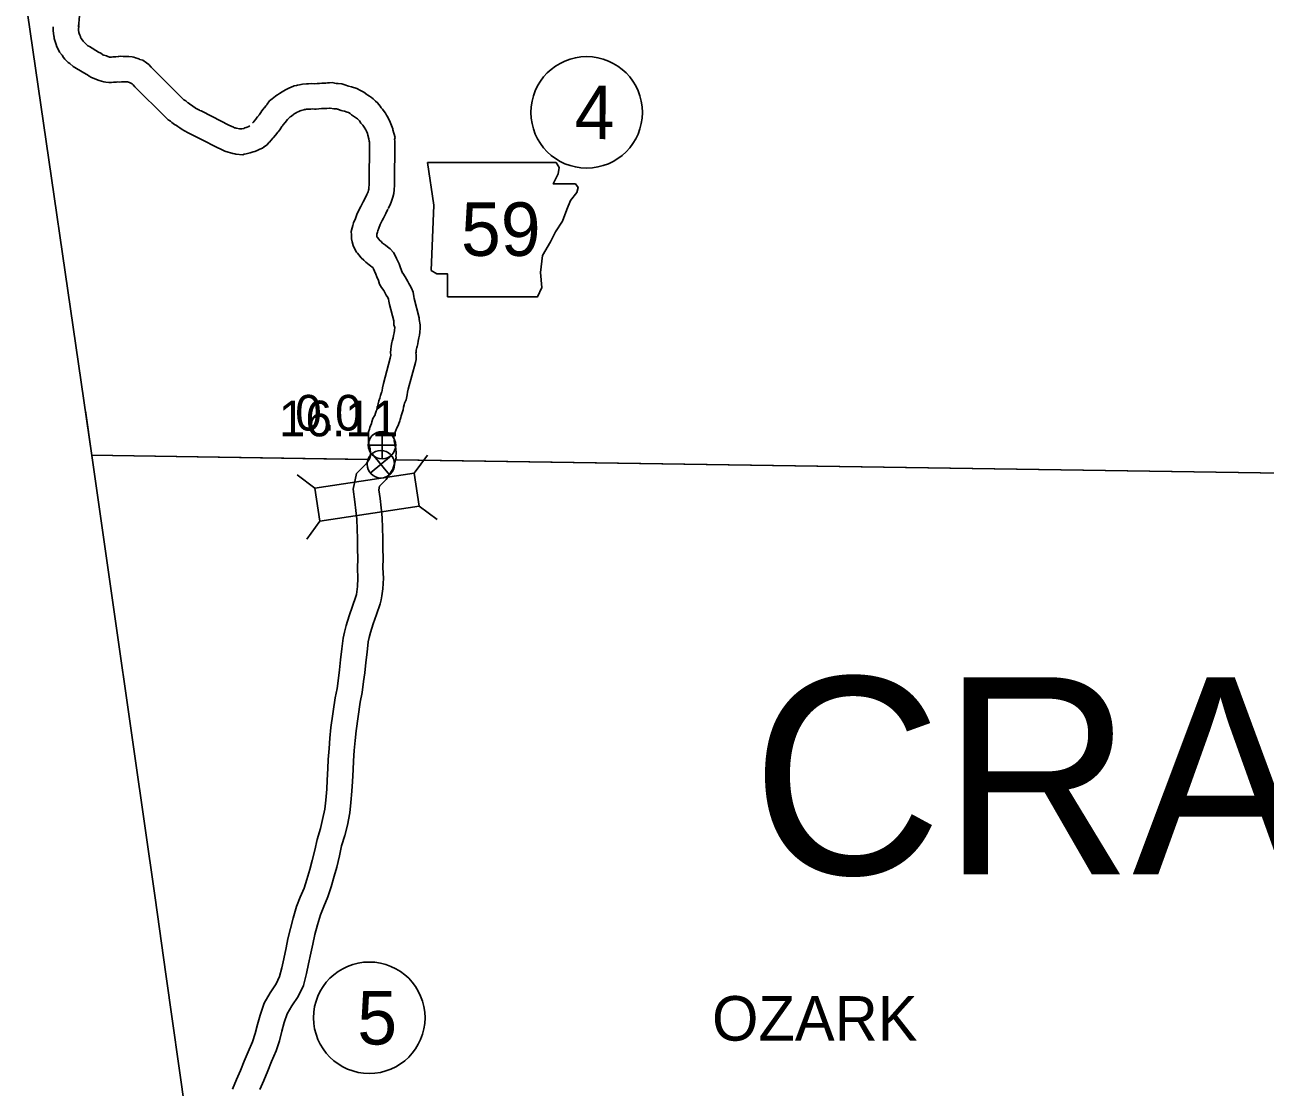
# Model space of a CAD drawing. Extents: x -939622 to -934245, y 1383184 to 1385301.
# Drawn here: x -936477.48 to -936433.43, y 1384765.79 to 1384803.53 of the extents above; entities that cross this region are included whole.
import ezdxf

# ---------------------------------------------------------------- set-up
doc = ezdxf.new("R2010")
doc.units = 0
for name, color, linetype in [('1', 7, 'Continuous'), ('10', 7, 'Continuous'), ('2', 7, 'Continuous'), ('21', 7, 'Continuous'), ('25', 7, 'Continuous'), ('26', 7, 'Continuous'), ('27', 7, 'Continuous'), ('Default', 7, 'Continuous'), ('Level 1', 7, 'Continuous'), ('Level 10', 7, 'Continuous'), ('Level 2', 7, 'Continuous'), ('Level 20', 7, 'Continuous'), ('Level 25', 7, 'Continuous'), ('Level 26', 7, 'Continuous'), ('Level 27', 7, 'Continuous'), ('Level 8', 7, 'Continuous')]:
    doc.layers.add(name, color=color, linetype=linetype)

msp = doc.modelspace()

# ---------------------------------------------------------------- linework, layer by layer
at = {"layer": '1'}
msp.add_lwpolyline([(-936477.479, 1384804.608), (-936475.094, 1384788.225)], dxfattribs=at)
at = {"layer": '10'}
for points in [[(-936476.468, 1384803.456), (-936476.467, 1384803.438), (-936476.467, 1384803.425), (-936476.47, 1384803.395), (-936476.471, 1384803.315), (-936476.462, 1384803.229), (-936476.449, 1384803.126), (-936476.442, 1384803.101), (-936476.435, 1384803.04), (-936476.398, 1384802.93), (-936476.374, 1384802.863), (-936476.363, 1384802.83), (-936476.338, 1384802.746), (-936476.299, 1384802.666), (-936476.245, 1384802.554), (-936476.158, 1384802.446), (-936476.106, 1384802.369), (-936476.053, 1384802.31), (-936476.017, 1384802.267), (-936475.943, 1384802.183), (-936475.884, 1384802.147), (-936475.756, 1384802.041), (-936475.644, 1384801.976), (-936475.303, 1384801.773), (-936475.253, 1384801.746), (-936475.196, 1384801.707), (-936475.108, 1384801.656), (-936474.834, 1384801.543), (-936474.758, 1384801.523), (-936474.669, 1384801.501), (-936474.598, 1384801.491), (-936474.501, 1384801.477), (-936474.396, 1384801.476), (-936474.33, 1384801.483), (-936474.266, 1384801.486), (-936474.219, 1384801.493), (-936474.173, 1384801.497), (-936474.17, 1384801.497), (-936474.102, 1384801.491), (-936474.039, 1384801.502), (-936473.977, 1384801.498), (-936473.913, 1384801.502), (-936473.871, 1384801.504), (-936473.867, 1384801.504), (-936473.831, 1384801.498), (-936473.799, 1384801.492), (-936473.76, 1384801.474), (-936473.688, 1384801.444), (-936473.669, 1384801.431), (-936473.633, 1384801.394), (-936473.569, 1384801.328), (-936472.496, 1384800.254), (-936472.385, 1384800.153), (-936472.308, 1384800.103), (-936472.253, 1384800.055), (-936472.161, 1384799.988), (-936472.092, 1384799.951), (-936472.04, 1384799.916), (-936471.978, 1384799.866), (-936471.894, 1384799.806), (-936471.808, 1384799.759), (-936471.766, 1384799.737), (-936471.721, 1384799.71), (-936471.654, 1384799.675), (-936471.602, 1384799.652), (-936471.226, 1384799.467), (-936470.621, 1384799.155), (-936470.547, 1384799.121), (-936470.475, 1384799.084), (-936470.373, 1384799.034), (-936470.261, 1384798.998), (-936470.18, 1384798.977), (-936470.122, 1384798.965), (-936470.091, 1384798.954), (-936470.023, 1384798.941), (-936469.982, 1384798.931), (-936469.741, 1384798.904), (-936469.693, 1384798.932), (-936469.62, 1384798.944), (-936469.568, 1384798.958), (-936469.474, 1384798.977), (-936469.406, 1384798.999), (-936469.364, 1384799.011), (-936469.315, 1384799.027), (-936469.231, 1384799.059), (-936469.131, 1384799.104), (-936469.042, 1384799.15), (-936468.976, 1384799.197)], [(-936475.532, 1384803.848), (-936475.571, 1384803.444)], [(-936475.57, 1384803.521), (-936475.566, 1384803.466), (-936475.567, 1384803.371), (-936475.57, 1384803.349), (-936475.568, 1384803.333), (-936475.558, 1384803.256), (-936475.547, 1384803.223), (-936475.524, 1384803.158), (-936475.507, 1384803.107), (-936475.497, 1384803.076), (-936475.489, 1384803.059), (-936475.479, 1384803.039), (-936475.43, 1384802.978), (-936475.411, 1384802.949), (-936475.282, 1384802.817), (-936475.24, 1384802.782), (-936475.185, 1384802.75), (-936474.859, 1384802.556), (-936474.785, 1384802.516), (-936474.717, 1384802.469), (-936474.71, 1384802.465), (-936474.671, 1384802.449), (-936474.576, 1384802.422), (-936474.535, 1384802.395), (-936474.499, 1384802.386), (-936474.474, 1384802.382), (-936474.435, 1384802.377), (-936474.395, 1384802.381), (-936474.351, 1384802.383), (-936474.321, 1384802.387), (-936474.241, 1384802.394), (-936474.166, 1384802.399), (-936474.144, 1384802.397), (-936474.071, 1384802.41), (-936473.987, 1384802.401), (-936473.976, 1384802.4), (-936473.961, 1384802.401), (-936473.884, 1384802.404), (-936473.786, 1384802.403), (-936473.672, 1384802.384), (-936473.613, 1384802.372), (-936473.545, 1384802.358), (-936473.469, 1384802.33), (-936473.404, 1384802.301), (-936473.398, 1384802.299), (-936473.284, 1384802.276), (-936473.159, 1384802.172), (-936473.078, 1384802.113), (-936472.99, 1384802.022), (-936472.929, 1384801.961), (-936471.876, 1384800.906), (-936471.833, 1384800.867), (-936471.761, 1384800.821), (-936471.691, 1384800.759), (-936471.682, 1384800.753), (-936471.627, 1384800.723), (-936471.507, 1384800.642), (-936471.432, 1384800.582), (-936471.415, 1384800.57), (-936471.388, 1384800.555), (-936471.323, 1384800.522), (-936471.279, 1384800.494), (-936471.263, 1384800.486), (-936471.219, 1384800.466), (-936470.821, 1384800.271), (-936470.229, 1384799.965), (-936470.155, 1384799.931), (-936470.071, 1384799.888), (-936470.036, 1384799.871), (-936470.011, 1384799.863), (-936469.973, 1384799.853), (-936469.848, 1384799.827), (-936469.805, 1384799.826), (-936469.777, 1384799.834), (-936469.703, 1384799.849), (-936469.663, 1384799.862), (-936469.621, 1384799.874), (-936469.616, 1384799.875), (-936469.579, 1384799.889), (-936469.523, 1384799.915), (-936469.509, 1384799.922), (-936469.492, 1384799.934)], [(-936469.395, 1384800.041), (-936469.363, 1384800.07), (-936469.344, 1384800.093), (-936469.269, 1384800.183), (-936469.258, 1384800.196), (-936469.221, 1384800.253), (-936469.173, 1384800.304), (-936469.163, 1384800.318), (-936469.146, 1384800.345), (-936469.1, 1384800.416), (-936469.062, 1384800.468), (-936469.019, 1384800.528), (-936468.975, 1384800.572), (-936468.968, 1384800.581), (-936468.925, 1384800.648), (-936468.885, 1384800.687), (-936468.874, 1384800.702), (-936468.785, 1384800.823), (-936468.699, 1384800.892), (-936468.681, 1384800.906), (-936468.649, 1384800.936), (-936468.559, 1384801.007), (-936468.504, 1384801.039), (-936468.434, 1384801.092), (-936468.345, 1384801.148), (-936468.282, 1384801.182), (-936468.219, 1384801.219), (-936468.131, 1384801.26), (-936468.084, 1384801.282), (-936468.044, 1384801.301), (-936467.919, 1384801.356), (-936467.845, 1384801.366), (-936467.832, 1384801.37), (-936467.797, 1384801.378), (-936467.721, 1384801.398), (-936467.673, 1384801.405), (-936467.613, 1384801.419), (-936467.473, 1384801.43), (-936467.43, 1384801.427), (-936467.399, 1384801.429), (-936467.284, 1384801.44), (-936467.193, 1384801.433), (-936467.102, 1384801.438), (-936467.014, 1384801.446), (-936466.935, 1384801.452), (-936466.85, 1384801.456), (-936466.793, 1384801.453), (-936466.731, 1384801.461), (-936466.654, 1384801.464), (-936466.565, 1384801.473), (-936466.472, 1384801.45), (-936466.425, 1384801.444), (-936466.351, 1384801.44), (-936466.224, 1384801.424), (-936466.151, 1384801.404), (-936466.077, 1384801.384), (-936466.016, 1384801.359), (-936465.997, 1384801.353), (-936465.987, 1384801.35), (-936465.877, 1384801.321), (-936465.683, 1384801.263), (-936465.562, 1384801.198), (-936465.437, 1384801.13), (-936465.334, 1384801.053), (-936465.303, 1384801.03), (-936465.235, 1384800.997), (-936465.17, 1384800.939), (-936465.105, 1384800.896), (-936465.025, 1384800.819), (-936464.949, 1384800.755), (-936464.856, 1384800.633), (-936464.823, 1384800.583), (-936464.775, 1384800.529), (-936464.713, 1384800.444), (-936464.672, 1384800.383), (-936464.631, 1384800.318), (-936464.587, 1384800.24), (-936464.562, 1384800.185), (-936464.533, 1384800.13), (-936464.48, 1384800.005), (-936464.413, 1384799.832), (-936464.41, 1384799.794), (-936464.38, 1384799.682), (-936464.333, 1384799.526), (-936464.347, 1384799.453), (-936464.341, 1384799.404), (-936464.352, 1384797.826), (-936464.36, 1384797.665), (-936464.374, 1384797.537), (-936464.405, 1384797.403), (-936464.453, 1384797.267), (-936464.509, 1384797.136), (-936464.573, 1384796.998)], [(-936468.997, 1384799.183), (-936468.874, 1384799.259), (-936468.809, 1384799.34), (-936468.791, 1384799.357), (-936468.666, 1384799.501), (-936468.651, 1384799.519), (-936468.582, 1384799.602), (-936468.532, 1384799.66), (-936468.508, 1384799.698), (-936468.483, 1384799.725), (-936468.426, 1384799.801), (-936468.389, 1384799.857), (-936468.355, 1384799.91), (-936468.333, 1384799.941), (-936468.311, 1384799.963), (-936468.229, 1384800.062), (-936468.151, 1384800.166), (-936468.132, 1384800.192), (-936468.096, 1384800.218), (-936468.054, 1384800.259), (-936468.054, 1384800.259), (-936468.007, 1384800.287), (-936467.92, 1384800.352), (-936467.888, 1384800.372), (-936467.843, 1384800.397), (-936467.804, 1384800.42), (-936467.753, 1384800.443), (-936467.698, 1384800.468), (-936467.671, 1384800.481), (-936467.613, 1384800.497), (-936467.576, 1384800.506), (-936467.545, 1384800.514), (-936467.509, 1384800.519), (-936467.474, 1384800.527), (-936467.434, 1384800.524), (-936467.321, 1384800.532), (-936467.274, 1384800.537), (-936467.192, 1384800.53), (-936467.129, 1384800.535), (-936467.038, 1384800.541), (-936466.94, 1384800.549), (-936466.881, 1384800.553), (-936466.853, 1384800.555), (-936466.753, 1384800.55), (-936466.654, 1384800.564), (-936466.633, 1384800.564), (-936466.511, 1384800.547), (-936466.43, 1384800.543), (-936466.402, 1384800.539), (-936466.385, 1384800.535), (-936466.364, 1384800.529), (-936466.335, 1384800.517), (-936466.247, 1384800.487), (-936466.203, 1384800.476), (-936466.122, 1384800.455), (-936466.029, 1384800.427), (-936465.989, 1384800.406), (-936465.924, 1384800.37), (-936465.873, 1384800.332), (-936465.771, 1384800.256), (-936465.668, 1384800.189), (-936465.629, 1384800.152), (-936465.604, 1384800.131), (-936465.592, 1384800.114), (-936465.542, 1384800.037), (-936465.477, 1384799.964), (-936465.451, 1384799.927), (-936465.427, 1384799.892), (-936465.403, 1384799.854), (-936465.389, 1384799.83), (-936465.373, 1384799.794), (-936465.348, 1384799.747), (-936465.314, 1384799.666), (-936465.293, 1384799.612), (-936465.257, 1384799.478), (-936465.246, 1384799.392), (-936465.241, 1384799.353), (-936465.251, 1384797.853), (-936465.258, 1384797.738), (-936465.263, 1384797.686), (-936465.271, 1384797.653), (-936465.291, 1384797.597), (-936465.332, 1384797.501), (-936465.391, 1384797.371)], [(-936465.381, 1384797.393), (-936465.462, 1384797.237), (-936465.547, 1384797.069), (-936465.592, 1384796.984), (-936465.683, 1384796.792), (-936465.741, 1384796.642), (-936465.806, 1384796.493), (-936465.827, 1384796.4), (-936465.854, 1384796.315), (-936465.892, 1384796.189), (-936465.881, 1384796.062), (-936465.882, 1384795.995), (-936465.872, 1384795.921), (-936465.858, 1384795.815), (-936465.814, 1384795.685), (-936465.767, 1384795.578), (-936465.695, 1384795.453), (-936465.659, 1384795.411), (-936465.617, 1384795.351), (-936465.534, 1384795.25), (-936465.445, 1384795.171), (-936465.373, 1384795.1), (-936465.256, 1384795.005), (-936465.2, 1384794.965), (-936465.142, 1384794.922), (-936465.122, 1384794.907), (-936465.098, 1384794.858), (-936465.064, 1384794.773), (-936465.009, 1384794.67), (-936464.974, 1384794.571), (-936464.922, 1384794.443), (-936464.882, 1384794.313), (-936464.807, 1384794.2), (-936464.734, 1384794.093), (-936464.678, 1384793.997), (-936464.645, 1384793.922), (-936464.592, 1384793.835), (-936464.561, 1384793.777), (-936464.551, 1384793.715), (-936464.526, 1384793.595), (-936464.372, 1384793.007), (-936464.372, 1384792.993), (-936464.373, 1384792.868), (-936464.342, 1384792.78), (-936464.342, 1384792.772), (-936464.346, 1384792.682), (-936464.353, 1384792.652), (-936464.359, 1384792.601), (-936464.362, 1384792.588), (-936464.382, 1384792.492), (-936464.403, 1384792.41), (-936464.43, 1384792.291), (-936464.441, 1384792.237), (-936464.467, 1384792.109), (-936464.48, 1384791.99), (-936464.489, 1384791.891), (-936464.486, 1384791.791), (-936464.499, 1384791.69), (-936464.74, 1384790.79), (-936464.774, 1384790.631), (-936464.787, 1384790.54), (-936464.799, 1384790.485), (-936464.808, 1384790.466), (-936464.853, 1384790.358), (-936464.872, 1384790.269), (-936464.904, 1384790.173), (-936464.925, 1384790.058), (-936464.953, 1384789.965), (-936464.98, 1384789.872), (-936464.992, 1384789.826), (-936465, 1384789.801), (-936465.024, 1384789.734), (-936465.049, 1384789.648), (-936465.057, 1384789.631), (-936465.123, 1384789.536), (-936465.151, 1384789.421), (-936465.168, 1384789.37), (-936465.207, 1384789.276), (-936465.224, 1384789.221), (-936465.239, 1384789.167), (-936465.276, 1384789.068), (-936465.277, 1384788.966), (-936465.274, 1384788.898), (-936465.272, 1384788.871), (-936465.277, 1384788.787), (-936465.262, 1384788.63), (-936465.227, 1384788.546)], [(-936464.583, 1384796.976), (-936464.661, 1384796.827), (-936464.747, 1384796.655), (-936464.788, 1384796.579), (-936464.856, 1384796.436), (-936464.909, 1384796.3), (-936464.948, 1384796.21), (-936464.958, 1384796.165), (-936464.981, 1384796.093), (-936464.981, 1384796.049), (-936464.98, 1384796.039), (-936464.977, 1384796.018), (-936464.974, 1384796.01), (-936464.965, 1384795.989), (-936464.901, 1384795.897), (-936464.884, 1384795.876), (-936464.83, 1384795.828), (-936464.772, 1384795.772), (-936464.711, 1384795.722), (-936464.672, 1384795.694), (-936464.599, 1384795.64), (-936464.503, 1384795.566), (-936464.387, 1384795.435), (-936464.327, 1384795.331), (-936464.276, 1384795.226), (-936464.247, 1384795.154), (-936464.184, 1384795.034), (-936464.132, 1384794.892), (-936464.073, 1384794.743), (-936464.061, 1384794.704), (-936464.06, 1384794.702), (-936463.973, 1384794.574), (-936463.877, 1384794.41), (-936463.846, 1384794.341), (-936463.81, 1384794.282), (-936463.749, 1384794.169), (-936463.689, 1384794.032), (-936463.665, 1384793.873), (-936463.65, 1384793.801), (-936463.471, 1384793.119), (-936463.471, 1384793.055), (-936463.445, 1384792.867), (-936463.441, 1384792.771), (-936463.45, 1384792.579), (-936463.46, 1384792.521), (-936463.464, 1384792.502), (-936463.471, 1384792.451), (-936463.481, 1384792.403), (-936463.505, 1384792.29), (-936463.528, 1384792.198), (-936463.55, 1384792.102), (-936463.559, 1384792.06), (-936463.577, 1384791.972), (-936463.584, 1384791.9), (-936463.588, 1384791.86), (-936463.587, 1384791.814), (-936463.579, 1384791.638), (-936463.61, 1384791.531), (-936463.865, 1384790.579), (-936463.888, 1384790.474), (-936463.901, 1384790.38), (-936463.939, 1384790.207), (-936463.98, 1384790.113), (-936463.99, 1384790.089), (-936464.002, 1384790.029), (-936464.031, 1384789.945), (-936464.048, 1384789.85), (-936464.089, 1384789.71), (-936464.111, 1384789.636), (-936464.125, 1384789.58), (-936464.148, 1384789.509), (-936464.167, 1384789.456), (-936464.204, 1384789.327), (-936464.276, 1384789.177), (-936464.291, 1384789.155), (-936464.324, 1384789.056), (-936464.359, 1384788.971), (-936464.361, 1384788.965), (-936464.374, 1384788.921), (-936464.371, 1384788.872), (-936464.373, 1384788.836)], [(-936465.257, 1384788.66), (-936465.249, 1384788.595), (-936465.237, 1384788.543), (-936465.229, 1384788.504), (-936465.22, 1384788.463), (-936465.209, 1384788.394), (-936465.202, 1384788.362), (-936465.2, 1384788.331), (-936465.197, 1384788.307), (-936465.197, 1384788.304), (-936465.2, 1384788.258), (-936465.253, 1384788.088)], [(-936464.365, 1384788.777), (-936464.363, 1384788.758), (-936464.358, 1384788.737), (-936464.348, 1384788.692), (-936464.335, 1384788.631), (-936464.323, 1384788.556), (-936464.307, 1384788.48), (-936464.304, 1384788.42), (-936464.296, 1384788.366), (-936464.297, 1384788.273), (-936464.3, 1384788.231), (-936464.292, 1384788.139), (-936464.335, 1384788.009), (-936464.343, 1384787.981)]]:
    msp.add_lwpolyline(points, dxfattribs=at)
at = {"layer": '2'}
for points in [[(-936475.109, 1384788.237), (-936465.256, 1384788.089)], [(-936464.303, 1384788.074), (-936422.591, 1384787.448)]]:
    msp.add_lwpolyline(points, dxfattribs=at)
at = {"layer": '21'}
msp.add_lwpolyline([(-936463.178, 1384798.636), (-936462.949, 1384797.114), (-936463.051, 1384794.804), (-936462.848, 1384794.678), (-936462.467, 1384794.678), (-936462.467, 1384793.866), (-936459.27, 1384793.866), (-936459.118, 1384794.195), (-936459.168, 1384794.728), (-936459.092, 1384795.337), (-936458.813, 1384795.82), (-936458.635, 1384796.175), (-936458.382, 1384796.555), (-936458.229, 1384796.962), (-936458.102, 1384797.291), (-936457.874, 1384797.571), (-936457.823, 1384797.748), (-936457.925, 1384797.875), (-936458.712, 1384797.875), (-936458.534, 1384798.23), (-936458.509, 1384798.459), (-936458.614, 1384798.634)], close=True, dxfattribs=at)
at = {"layer": '26'}
for p, q in [((-936464.794, 1384788.105), (-936464.794, 1384789.08)), ((-936465.281, 1384788.593), (-936464.306, 1384788.593))]:
    msp.add_line(p, q, dxfattribs=at)
msp.add_circle((-936464.794, 1384788.593), 0.487, dxfattribs=at)
at = {"layer": '27'}
msp.add_circle((-936457.526, 1384800.416), 1.98, dxfattribs=at)
at = {"layer": 'Level 1'}
for points in [[(-936475.326, 1384789.817), (-936475.094, 1384788.225)], [(-936475.094, 1384788.225), (-936474.386, 1384783.251)], [(-936474.386, 1384783.251), (-936473.595, 1384777.714), (-936472.853, 1384772.51), (-936472.475, 1384769.8), (-936471.771, 1384764.881), (-936471.018, 1384759.584)]]:
    msp.add_lwpolyline(points, dxfattribs=at)
at = {"layer": 'Level 10'}
for points in [[(-936465.196, 1384788.269), (-936465.241, 1384788.113), (-936465.35, 1384787.938), (-936465.703, 1384787.583), (-936465.823, 1384787.034), (-936465.754, 1384786.581), (-936465.722, 1384786.276), (-936465.69, 1384785.968), (-936465.678, 1384785.614), (-936465.665, 1384785.276), (-936465.664, 1384784.915), (-936465.655, 1384784.574), (-936465.66, 1384784.224), (-936465.647, 1384783.876), (-936465.66, 1384783.579), (-936465.69, 1384783.381)], [(-936464.331, 1384788.021), (-936464.411, 1384787.742), (-936464.641, 1384787.375), (-936464.88, 1384787.135), (-936464.908, 1384787.005), (-936464.861, 1384786.696), (-936464.827, 1384786.371), (-936464.791, 1384786.031), (-936464.778, 1384785.646), (-936464.765, 1384785.294), (-936464.764, 1384784.929), (-936464.755, 1384784.58), (-936464.76, 1384784.234), (-936464.747, 1384783.873), (-936464.763, 1384783.493), (-936464.8, 1384783.247)], [(-936465.688, 1384783.39), (-936465.706, 1384783.288), (-936465.723, 1384783.217), (-936465.842, 1384782.88), (-936465.962, 1384782.535), (-936466.07, 1384782.189), (-936466.13, 1384781.958), (-936466.169, 1384781.742), (-936466.219, 1384781.359), (-936466.265, 1384780.972), (-936466.298, 1384780.616), (-936466.34, 1384780.316), (-936466.39, 1384779.952), (-936466.453, 1384779.621), (-936466.607, 1384778.56), (-936466.642, 1384778.187), (-936466.676, 1384777.817), (-936466.704, 1384777.43), (-936466.716, 1384777.109), (-936466.74, 1384776.698), (-936466.758, 1384776.372), (-936466.794, 1384775.985), (-936466.825, 1384775.666), (-936466.902, 1384775.296), (-936466.979, 1384774.975), (-936467.1, 1384774.589), (-936467.185, 1384774.205), (-936467.275, 1384773.837), (-936467.363, 1384773.525), (-936467.463, 1384773.164), (-936467.562, 1384772.864), (-936467.7, 1384772.539), (-936467.826, 1384772.207), (-936467.95, 1384771.796), (-936468.047, 1384771.431), (-936468.134, 1384771.062), (-936468.202, 1384770.738), (-936468.283, 1384770.348), (-936468.347, 1384770.03), (-936468.432, 1384769.716), (-936468.556, 1384769.459), (-936468.765, 1384769.146), (-936468.978, 1384768.769), (-936469.127, 1384768.351), (-936469.216, 1384768.014), (-936469.301, 1384767.697), (-936469.399, 1384767.4), (-936469.549, 1384767.05), (-936469.686, 1384766.715), (-936469.823, 1384766.379), (-936469.959, 1384766.062), (-936470.109, 1384765.716)], [(-936464.801, 1384783.238), (-936464.824, 1384783.106), (-936464.859, 1384782.961), (-936464.993, 1384782.582), (-936465.107, 1384782.253), (-936465.204, 1384781.943), (-936465.25, 1384781.765), (-936465.28, 1384781.603), (-936465.326, 1384781.247), (-936465.37, 1384780.877), (-936465.404, 1384780.513), (-936465.448, 1384780.194), (-936465.501, 1384779.807), (-936465.565, 1384779.471), (-936465.713, 1384778.453), (-936465.746, 1384778.105), (-936465.778, 1384777.743), (-936465.805, 1384777.379), (-936465.818, 1384777.065), (-936465.842, 1384776.647), (-936465.861, 1384776.306), (-936465.898, 1384775.901), (-936465.934, 1384775.529), (-936466.024, 1384775.099), (-936466.111, 1384774.735), (-936466.23, 1384774.357), (-936466.308, 1384774.002), (-936466.404, 1384773.607), (-936466.497, 1384773.282), (-936466.601, 1384772.902), (-936466.719, 1384772.547), (-936466.865, 1384772.204), (-936466.974, 1384771.916), (-936467.084, 1384771.551), (-936467.174, 1384771.212), (-936467.255, 1384770.866), (-936467.321, 1384770.553), (-936467.402, 1384770.167), (-936467.471, 1384769.825), (-936467.585, 1384769.4), (-936467.773, 1384769.012), (-936467.998, 1384768.674), (-936468.157, 1384768.394), (-936468.267, 1384768.084), (-936468.347, 1384767.784), (-936468.438, 1384767.44), (-936468.556, 1384767.081), (-936468.719, 1384766.702), (-936468.853, 1384766.375), (-936468.993, 1384766.031), (-936469.133, 1384765.705)]]:
    msp.add_lwpolyline(points, dxfattribs=at)
at = {"layer": 'Level 2'}
for points in [[(-936475.109, 1384788.237), (-936465.354, 1384788.09)], [(-936464.256, 1384788.074), (-936422.591, 1384787.448)]]:
    msp.add_lwpolyline(points, dxfattribs=at)
at = {"layer": 'Level 20'}
for p, q in [((-936463.652, 1384787.604), (-936463.182, 1384788.241)), ((-936467.176, 1384787.07), (-936467.813, 1384787.54)), ((-936463.474, 1384786.429), (-936462.836, 1384785.959)), ((-936466.998, 1384785.896), (-936467.468, 1384785.258))]:
    msp.add_line(p, q, dxfattribs=at)
msp.add_lwpolyline([(-936463.652, 1384787.604), (-936467.176, 1384787.07), (-936466.998, 1384785.896), (-936463.474, 1384786.429)], close=True, dxfattribs=at)
at = {"layer": 'Level 26'}
for p, q in [((-936465.212, 1384787.605), (-936464.46, 1384788.227)), ((-936464.525, 1384787.54), (-936465.147, 1384788.292))]:
    msp.add_line(p, q, dxfattribs=at)
msp.add_circle((-936464.836, 1384787.916), 0.488, dxfattribs=at)
at = {"layer": 'Level 27'}
msp.add_circle((-936465.247, 1384768.256), 1.98, dxfattribs=at)

# ---------------------------------------------------------------- texts
at = {"layer": '21'}
msp.add_text('59', height=1.9008, dxfattribs=at).set_placement((-936461.99, 1384795.318))
at = {"layer": '25'}
msp.add_text('16.11', height=1.2672, dxfattribs=at).set_placement((-936468.457, 1384788.908))
at = {"layer": '27'}
msp.add_text('4', height=1.901, rotation=359.9, dxfattribs=at).set_placement((-936457.953, 1384799.466))
at = {"layer": 'Default'}
msp.add_text('CRAWFORD', height=7, dxfattribs=at).set_placement((-936451.67, 1384773.352))
at = {"layer": 'Level 25'}
msp.add_text('0.0', height=1.2672, dxfattribs=at).set_placement((-936467.876, 1384789.114))
at = {"layer": 'Level 27'}
msp.add_text('5', height=1.901, dxfattribs=at).set_placement((-936465.673, 1384767.305))
at = {"layer": 'Level 8'}
msp.add_text('OZARK', height=1.584, dxfattribs=at).set_placement((-936453.074, 1384767.442))

doc.saveas('drawing.dxf')
